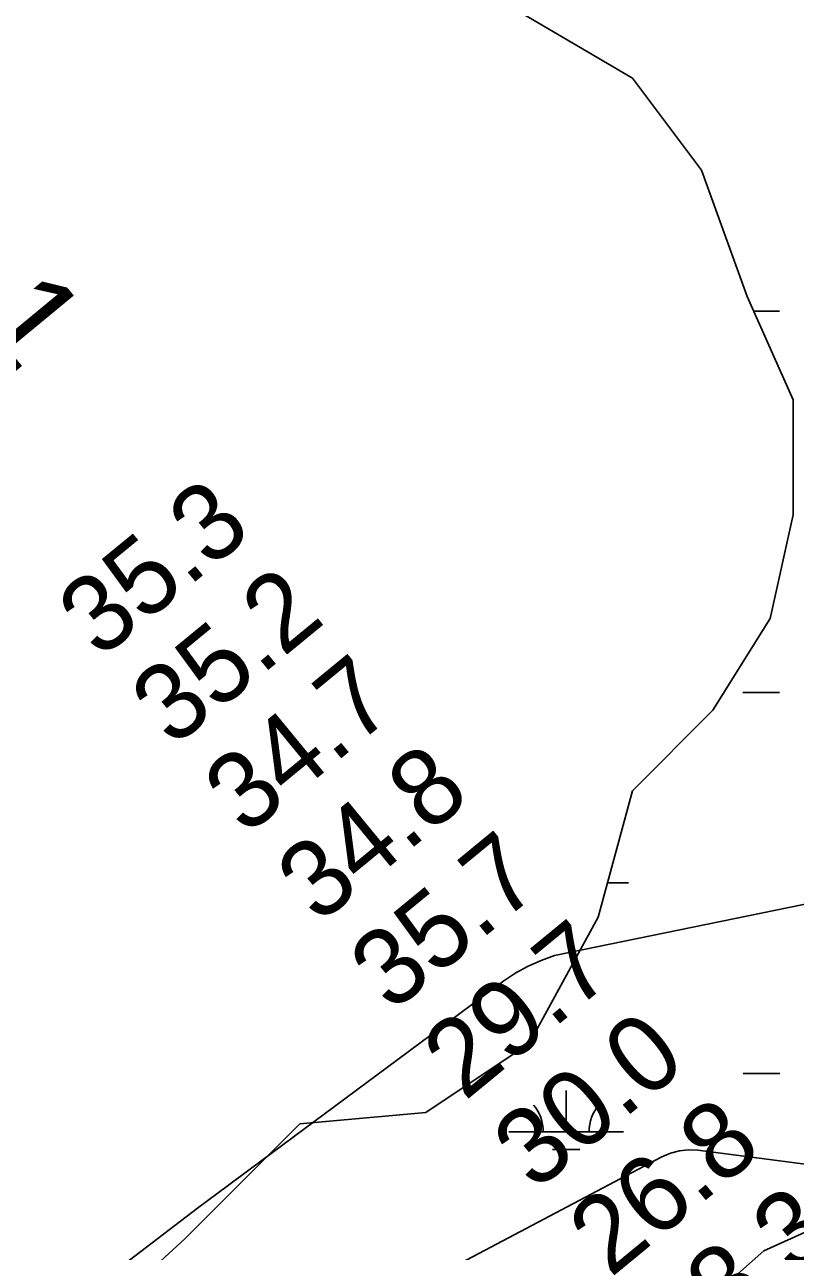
# Model space of a CAD drawing. Extents: x 3279314 to 3317160, y 734079 to 759431.
# Drawn here: x 3304786 to 3305459, y 741565 to 742635 of the extents above; entities that cross this region are included whole.
import ezdxf

# ---------------------------------------------------------------- set-up
doc = ezdxf.new("R2010")
doc.units = 0
for name, color, linetype in [('V-RIVR-RANG', 7, 'Continuous'), ('V-RIVR-RANG-IDEN', 7, 'Continuous'), ('V-TOPO-MAJR', 7, 'Continuous'), ('V-TOPO-MINR', 7, 'Continuous'), ('V-WETL-SWMP', 7, 'Continuous')]:
    doc.layers.add(name, color=color, linetype=linetype)

msp = doc.modelspace()

# ---------------------------------------------------------------- linework, layer by layer
at = {"layer": 'V-TOPO-MAJR'}
msp.add_lwpolyline([(3304962.4, 741149.7), (3305431.7, 741565.1), (3305500.6, 741596.4), (3305509.8, 741608.2), (3305512.9, 741619.2), (3305506.8, 741628.7), (3305494.4, 741637.3), (3305374, 741652.9), (3305365.8, 741653.2), (3305357.9, 741652.5), (3305350.2, 741650.4), (3305342.7, 741647.3), (3305110.5, 741524.8)], dxfattribs=at)
at = {"layer": 'V-TOPO-MINR'}
msp.add_lwpolyline([(3307141.7, 742210.4), (3305248.8, 741822.8), (3305237.1, 741818.6), (3305225.8, 741813.7), (3305215.1, 741807.7), (3305204.7, 741800.8), (3304937.2, 741602.3), (3304838.2, 741526.7), (3304740.6, 741449.2), (3304645.2, 741369.1), (3304551.2, 741287.1), (3304390.3, 741142.8), (3304378.1, 741131.5), (3304366.1, 741120), (3304354.4, 741108.2), (3304342.9, 741096.1), (3304307, 741057.4), (3304293.2, 741044.2), (3304278.5, 741032.2), (3304262.4, 741022.1), (3304247.4, 741014.3)], dxfattribs=at)
at = {"layer": 'V-WETL-SWMP'}
for p, q in [((3305166.4, 742676.9), (3305317, 742588.5)), ((3305166.4, 742676.9), (3305317, 742588.5)), ((3305317, 742588.5), (3305377.1, 742508.2)), ((3305317, 742588.5), (3305377.1, 742508.2)), ((3305377.1, 742508.2), (3305417.2, 742397.9)), ((3305377.1, 742508.2), (3305417.2, 742397.9)), ((3305417.2, 742397.9), (3305457.3, 742307.7)), ((3305417.2, 742397.9), (3305457.3, 742307.7)), ((3305422.8, 742385.1), (3305445.2, 742385.2)), ((3305457.3, 742307.7), (3305457.3, 742207.4)), ((3305457.3, 742307.7), (3305457.3, 742207.4)), ((3305457.3, 742207.4), (3305437.2, 742117.1)), ((3305457.3, 742207.4), (3305437.2, 742117.1)), ((3305437.2, 742117.1), (3305387.1, 742036.9)), ((3305437.2, 742117.1), (3305387.1, 742036.9)), ((3305413.4, 742052.5), (3305445.4, 742052.5)), ((3305387.1, 742036.9), (3305317, 741966.7)), ((3305387.1, 742036.9), (3305317, 741966.7)), ((3305317, 741966.7), (3305286.9, 741856.4)), ((3305317, 741966.7), (3305286.9, 741856.4)), ((3305295, 741886.2), (3305313.5, 741886.2)), ((3305286.9, 741856.4), (3305226.8, 741746.1)), ((3305286.9, 741856.4), (3305226.8, 741746.1)), ((3305226.8, 741746.1), (3305136.6, 741685.9)), ((3305226.8, 741746.1), (3305136.6, 741685.9)), ((3305413.6, 741719.8), (3305445.6, 741719.8)), ((3305259, 741669), (3305259, 741705)), ((3305136.6, 741685.9), (3305026.4, 741675.9)), ((3305136.6, 741685.9), (3305026.4, 741675.9)), ((3305026.4, 741675.9), (3304926.2, 741575.6)), ((3305026.4, 741675.9), (3304926.2, 741575.6)), ((3305209, 741668.9), (3305309, 741669)), ((3305247, 741653.5), (3305271, 741653.5)), ((3304926.2, 741575.6), (3304815.9, 741475.3)), ((3304926.2, 741575.6), (3304815.9, 741475.3))]:
    msp.add_line(p, q, dxfattribs=at)
for centre, start, end in [((3305203.8, 741669.4), 359.2573, 40.801), ((3305314.3, 741669.5), 139.2573, 180.801)]:
    msp.add_arc(centre, 35.2, start, end, dxfattribs=at)

# ---------------------------------------------------------------- texts
at = {"layer": 'V-RIVR-RANG'}
for s, p in [('35.3', (3304851.9, 742080.7)), ('35.2', (3304915.6, 742003.6)), ('34.7', (3304979.3, 741926.5)), ('34.8', (3305042.9, 741849.4)), ('35.7', (3305106.6, 741772.3)), ('29.7', (3305170.3, 741695.2)), ('30.0', (3305231.7, 741616.2)), ('26.8', (3305297.6, 741541)), ('28.3', (3305361.3, 741463.8))]:
    msp.add_text(s, height=67, rotation=39.4083, dxfattribs=at).set_placement(p)
at = {"layer": 'V-RIVR-RANG-IDEN'}
msp.add_text('R-242.1', height=83, rotation=309.5458, dxfattribs=at).set_placement((3304529, 742631.9))

doc.saveas('drawing.dxf')
